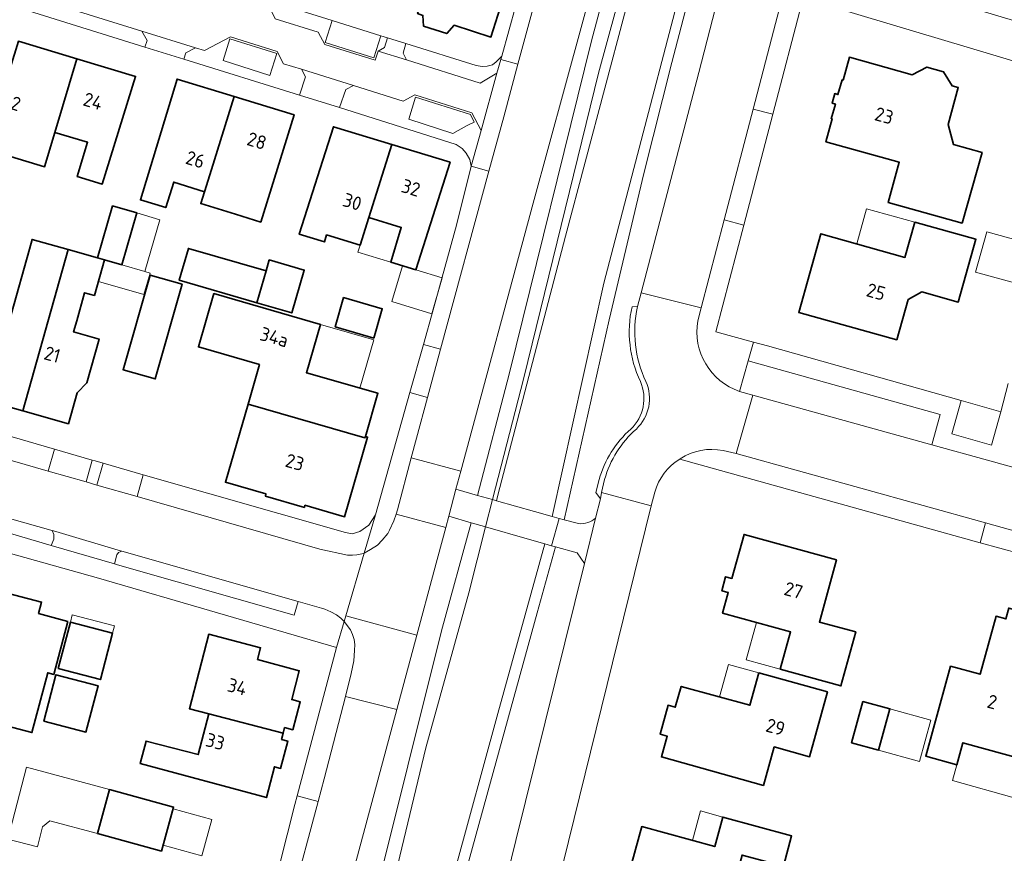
# Model space of a CAD drawing. Header units: metres. Extents: x 149984 to 156489, y 469398 to 478068.
# Tile 749 of 854: x 154388 to 154485, y 473252 to 473334. Entities that reach past the tile are written whole.
import ezdxf
from ezdxf.enums import TextEntityAlignment as Align

# ---------------------------------------------------------------- set-up
doc = ezdxf.new("R2010")
doc.units = ezdxf.units.M
doc.header["$LTSCALE"] = 0.75
for name, color, linetype, lineweight in [('B-WE-GR-BEPLANTING_CULTUUR_HEESTERS-GV', 252, 'Continuous', 18), ('B-WE-GR-STRUIK-GV', 252, 'Continuous', 13), ('B-WE-KW-KUNSTWERK_DEK-GV', 6, 'Continuous', 18), ('B-WE-OG-BEBOUWING-GV', 6, 'Continuous', 35), ('B-WE-OG-BEBOUWING-T18', 1, 'Continuous', 18), ('B-WE-OG-BEBOUWING_LUIFEL-GV', 6, 'Continuous', 18), ('B-WE-OG-BEBOUWING_OVERBOUWING-GV', 6, 'Continuous', 18), ('B-WE-OG-TERREIN_BEGROEID-GV', 252, 'Continuous', 18), ('B-WE-OG-TERREIN_ERF-GV', 252, 'Continuous', 18), ('B-WE-OG-TERREIN_OEVER-GV', 252, 'Continuous', 18), ('B-WE-OG-WATER-GV', 252, 'Continuous', 18), ('B-WE-VH-ONVERHARD-GV', 252, 'Continuous', 18), ('B-WE-VH-OPENVERHARDING_BETONSTRAATSTEEN-GV', 252, 'Continuous', 18), ('B-WE-VH-OPENVERHARDING_STRAATBAKSTEEN-GV', 252, 'Continuous', 18), ('B-WE-VH-OPENVERHARDING_TEGEL-GV', 252, 'Continuous', 18)]:
    doc.layers.add(name, color=color, linetype=linetype, lineweight=lineweight)
doc.styles.add('NLCS-ISO-M750-T18', font='NLCS-ISO.ttf', dxfattribs={"height": 1.35})

msp = doc.modelspace()

# ---------------------------------------------------------------- linework, layer by layer
at = {"layer": 'B-WE-GR-BEPLANTING_CULTUUR_HEESTERS-GV', "flags": 128}
for points in [[(154459.05, 473297.754), (154460.331, 473297.389), (154477.893, 473292.512), (154478.723, 473295.476), (154459.903, 473300.746)], [(154484.664, 473295.754), (154480.779, 473296.849), (154479.858, 473293.584), (154483.743, 473292.489)]]:
    msp.add_lwpolyline(points, close=True, dxfattribs=at)
at = {"layer": 'B-WE-GR-STRUIK-GV', "flags": 128}
for points in [[(154381.082, 473287.092), (154380.814, 473286.968), (154380.579, 473286.703), (154380.459, 473286.37), (154380.336, 473285.953), (154391.544, 473282.642), (154391.806, 473283.276), (154391.816, 473283.733), (154391.667, 473284.104), (154391.517, 473284.146)], [(154397.753, 473280.851), (154398.07, 473280.76), (154415.386, 473275.802), (154415.767, 473277.141), (154398.476, 473282.07), (154398.155, 473281.947), (154398.005, 473281.727)]]:
    msp.add_lwpolyline(points, close=True, dxfattribs=at)
at = {"layer": 'B-WE-KW-KUNSTWERK_DEK-GV', "flags": 128}
msp.add_lwpolyline([(154441.374, 473285.276), (154440.671, 473285.476), (154438.935, 473285.971), (154435.213, 473287.031), (154434.812, 473287.145), (154434.146, 473284.459), (154438.226, 473283.298), (154439.948, 473282.808), (154440.603, 473282.621)], close=True, dxfattribs=at)
at = {"layer": 'B-WE-OG-BEBOUWING-GV', "flags": 128}
for points in [[(154433.06, 473344.374), (154430.756, 473345.112), (154427.487, 473334.789), (154428.011, 473334.621), (154428.061, 473333.565), (154430.337, 473332.836), (154431.068, 473333.642), (154434.677, 473332.485), (154436.714, 473338.983), (154433.533, 473340.003), (154434.758, 473343.821)], [(154391.925, 473323.15), (154394.089, 473330.353), (154388.353, 473332.076), (154386.842, 473327.205), (154384.092, 473328.058), (154382.18, 473321.894), (154382.395, 473321.832), (154382.315, 473321.557), (154380.58, 473315.587), (154383.905, 473314.621), (154385.639, 473320.591), (154385.849, 473321.29), (154387.57, 473320.773), (154390.909, 473319.77)], [(154394.089, 473330.353), (154391.925, 473323.15), (154395.136, 473322.185), (154394.122, 473318.806), (154396.573, 473318.07), (154399.827, 473328.629)], [(154480.879, 473314.252), (154482.826, 473321.159), (154480.026, 473321.944), (154479.485, 473323.927), (154480.489, 473327.53), (154479.899, 473327.693), (154479.047, 473329.098), (154477.41, 473329.546), (154475.976, 473328.793), (154469.807, 473330.509), (154469.197, 473328.276), (154469.094, 473328.296), (154468.693, 473326.858), (154468.382, 473326.947), (154468.128, 473326.006), (154468.444, 473325.923), (154468.039, 473324.486), (154468.134, 473324.462), (154467.514, 473322.22), (154474.701, 473320.223), (154473.616, 473316.269)], [(154407.269, 473319.51), (154409.498, 473326.674), (154403.91, 473328.378), (154400.314, 473316.531), (154402.8, 473315.773), (154403.575, 473318.268), (154406.591, 473317.331)], [(154409.498, 473326.674), (154407.269, 473319.51), (154406.591, 473317.331), (154406.226, 473316.158), (154409.616, 473315.116), (154412.101, 473314.352), (154415.378, 473324.88)], [(154424.948, 473321.959), (154419.224, 473323.705), (154415.877, 473313.154), (154418.354, 473312.4), (154418.567, 473313.099), (154421.845, 473312.1), (154422.692, 473314.792)], [(154424.948, 473321.959), (154422.692, 473314.792), (154425.886, 473313.82), (154424.85, 473310.423), (154427.318, 473309.673), (154430.673, 473320.212)], [(154399.957, 473315.243), (154397.577, 473315.934), (154396.101, 473310.855), (154396.783, 473310.657), (154398.482, 473310.163)], [(154474.447, 473302.791), (154475.563, 473306.759), (154476.905, 473307.508), (154480.488, 473306.503), (154482.214, 473312.668), (154476.223, 473314.34), (154475.256, 473310.882), (154467.013, 473313.199), (154464.842, 473305.499)], [(154388.781, 473295.833), (154393.228, 473311.665), (154389.692, 473312.658), (154389.419, 473311.687), (154387.624, 473305.296), (154384.13, 473306.29), (154382.078, 473299.149), (154384.701, 473298.432), (154384.315, 473297.087)], [(154396.783, 473310.657), (154396.101, 473310.855), (154393.228, 473311.665), (154388.781, 473295.833), (154393.249, 473294.578), (154394.093, 473297.594), (154395.05, 473298.599), (154396.249, 473302.875), (154393.756, 473303.578), (154394.065, 473304.675), (154394.841, 473307.428), (154395.797, 473307.158)], [(154411.721, 473306.438), (154412.629, 473309.563), (154405.018, 473311.774), (154404.111, 473308.649)], [(154412.629, 473309.563), (154411.721, 473306.438), (154415.146, 473305.443), (154416.365, 473309.638), (154412.94, 473310.633)], [(154404.416, 473308.25), (154401.263, 473309.152), (154398.607, 473299.875), (154401.759, 473298.972)], [(154422.36, 473293.325), (154423.585, 473297.561), (154416.585, 473299.584), (154417.952, 473304.315), (154407.515, 473307.348), (154405.999, 473302.104), (154411.979, 473300.375), (154410.859, 473296.499), (154422.32, 473293.188)], [(154419.387, 473304.076), (154423.18, 473302.976), (154424.017, 473305.855), (154420.224, 473306.954)], [(154410.859, 473296.499), (154408.645, 473288.838), (154412.617, 473287.69), (154412.556, 473287.478), (154416.381, 473286.373), (154416.442, 473286.584), (154420.32, 473285.463), (154422.575, 473293.263), (154422.36, 473293.325), (154422.32, 473293.188)], [(154463.032, 473270.51), (154468.974, 473268.872), (154470.429, 473274.163), (154466.881, 473275.139), (154468.547, 473281.225), (154459.48, 473283.719), (154458.299, 473279.413), (154457.681, 473279.582), (154457.309, 473278.211), (154457.936, 473278.04), (154457.387, 473276.012), (154464.041, 473274.174)], [(154390.314, 473275.959), (154390.622, 473277.1), (154384.728, 473278.63), (154382.983, 473271.905), (154381.697, 473266.96), (154381.563, 473266.445), (154389.672, 473264.298), (154391.223, 473270.158), (154391.81, 473270.003), (154393.182, 473275.185)], [(154487.17, 473262.242), (154487.756, 473264.361), (154490.42, 473273.991), (154488.95, 473274.396), (154489.24, 473275.457), (154485.439, 473276.499), (154485.15, 473275.439), (154484.19, 473275.703), (154482.624, 473270.015), (154479.73, 473270.808), (154478.067, 473264.744), (154477.296, 473261.979), (154480.331, 473261.133), (154480.934, 473263.295), (154486.997, 473261.617)], [(154392.26, 473270.567), (154396.382, 473269.495), (154397.567, 473274.041), (154393.443, 473275.115)], [(154411.793, 473271.458), (154412.093, 473272.613), (154407.003, 473273.933), (154405.11, 473266.631), (154407.009, 473266.138), (154414.302, 473264.247), (154414.442, 473264.786), (154415.239, 473264.571), (154415.974, 473267.304), (154415.152, 473267.525), (154415.886, 473270.357)], [(154390.849, 473265.42), (154394.971, 473264.348), (154396.156, 473268.894), (154392.032, 473269.968)], [(154467.681, 473268.279), (154460.946, 473270.149), (154460.066, 473266.97), (154453.327, 473268.83), (154452.734, 473266.783), (154452.037, 473266.98), (154451.267, 473264.134), (154451.958, 473263.944), (154451.382, 473261.904), (154461.389, 473259.114), (154462.442, 473262.89), (154465.912, 473261.924)], [(154471.143, 473267.357), (154470.025, 473263.307), (154472.666, 473262.578), (154473.784, 473266.628)], [(154414.302, 473264.247), (154407.009, 473266.138), (154405.977, 473262.137), (154400.856, 473263.465), (154400.284, 473261.257), (154412.664, 473257.928), (154413.446, 473260.946), (154414.054, 473260.788), (154414.749, 473263.47), (154414.141, 473263.627)], [(154396.1, 473254.402), (154402.375, 473252.682), (154403.555, 473256.988), (154397.28, 473258.708)], [(154457.633, 473246.225), (154459.288, 473252.29), (154463.339, 473251.185), (154464.151, 473254.168), (154457.398, 473256.014), (154456.605, 473253.123), (154449.457, 473255.081), (154447.771, 473248.919)]]:
    msp.add_lwpolyline(points, close=True, dxfattribs=at)
at = {"layer": 'B-WE-OG-BEBOUWING_LUIFEL-GV', "flags": 128}
for points in [[(154399.957, 473315.243), (154398.482, 473310.163), (154400.747, 473309.505), (154402.222, 473314.585)], [(154470.525, 473312.212), (154475.256, 473310.882), (154476.223, 473314.34), (154471.49, 473315.664)], [(154424.85, 473310.423), (154425.886, 473313.82), (154422.692, 473314.792), (154421.845, 473312.1), (154421.633, 473311.401)], [(154400.747, 473309.505), (154398.482, 473310.163), (154396.783, 473310.657), (154396.185, 473308.535), (154400.649, 473307.238), (154401.264, 473309.355)], [(154426.014, 473310.069), (154424.945, 473306.551), (154428.889, 473305.353), (154429.877, 473308.895), (154427.318, 473309.673)], [(154416.585, 473299.584), (154421.807, 473298.075), (154423.186, 473302.794), (154417.952, 473304.315)], [(154393.443, 473275.115), (154397.567, 473274.041), (154397.756, 473274.765), (154393.632, 473275.839)], [(154460.714, 473275.093), (154459.704, 473271.426), (154463.032, 473270.51), (154464.041, 473274.174)], [(154457.067, 473267.798), (154460.066, 473266.97), (154460.946, 473270.149), (154457.948, 473270.979)], [(154473.784, 473266.628), (154472.666, 473262.578), (154476.673, 473261.472), (154477.791, 473265.521)], [(154480.331, 473261.133), (154479.905, 473259.593), (154485.973, 473257.915), (154486.997, 473261.617), (154480.934, 473263.295)], [(154387.311, 473253.863), (154390.207, 473253.091), (154390.705, 473255.065), (154391.417, 473255.638), (154396.1, 473254.402), (154397.28, 473258.708), (154389.133, 473260.919)], [(154403.51, 473256.822), (154402.53, 473253.247), (154406.333, 473252.205), (154407.313, 473255.78)], [(154454.422, 473253.721), (154456.605, 473253.123), (154457.398, 473256.014), (154455.215, 473256.613)]]:
    msp.add_lwpolyline(points, close=True, dxfattribs=at)
at = {"layer": 'B-WE-OG-BEBOUWING_OVERBOUWING-GV', "flags": 128}
msp.add_lwpolyline([(154489.106, 473311.783), (154483.274, 473313.399), (154482.181, 473309.453), (154488.013, 473307.837)], close=True, dxfattribs=at)
at = {"layer": 'B-WE-OG-TERREIN_BEGROEID-GV', "flags": 128}
for points in [[(154474.831, 473443.312), (154474.045, 473440.433), (154472.956, 473440.708), (154471.425, 473434.912), (154463.411, 473405.986), (154454.685, 473374.384), (154441.894, 473327.464), (154438.802, 473316.205), (154431.72, 473289.931), (154431.24, 473288.152), (154433.359, 473287.555), (154436.445, 473299.455), (154444.521, 473332.122), (154452.48, 473361.837), (154462.595, 473398.912), (154470.279, 473428.779), (154474.427, 473440.506), (154475.794, 473441.665), (154476.714, 473445.602)], [(154476.714, 473445.602), (154475.794, 473441.665), (154477.568, 473441.942), (154480.122, 473441.261), (154480.346, 473441.212), (154479.608, 473437.653), (154478.97, 473433.171), (154478.24, 473429.599), (154477.794, 473427.873), (154470.442, 473400.232), (154461.756, 473365.507), (154459.908, 473358.759), (154452.407, 473329.984), (154449.672, 473319.1), (154446.254, 473304.754), (154441.85, 473285.153), (154443.268, 473284.785)], [(154448.5, 473306.054), (154449.041, 473306.059), (154449.396, 473307.423), (154455.048, 473329.025), (154460.425, 473349.828), (154465.944, 473370.673), (154471.335, 473391.496), (154476.483, 473411.235), (154476.806, 473412.467), (154477.787, 473416.211)], [(154494.574, 473331.524), (154470.776, 473338.662), (154470.813, 473338.796), (154466.294, 473340.169), (154465.29, 473336.33), (154587.669, 473299.725)], [(154444.935, 473285.331), (154445.405, 473287.21), (154444.965, 473287.825), (154445.278, 473289.102)], [(154432.799, 473236.082), (154433.116, 473237.334), (154433.193, 473237.722), (154437.121, 473253.717), (154443.851, 473280.878), (154443.133, 473281.934), (154440.994, 473282.515), (154439.192, 473276.054), (154425.998, 473228.139), (154411.35, 473163.369), (154410.684, 473160.339), (154409.386, 473153.547)]]:
    msp.add_lwpolyline(points, dxfattribs=at)
for points in [[(154437.9, 473299.09), (154445.21, 473328.95), (154450.3, 473347.6), (154456.62, 473371.72), (154461.28, 473388.6), (154463.21, 473395.5), (154464.78, 473401.19), (154466.56, 473408.64), (154468.55, 473416.07), (154474.4, 473438.75), (154475.396, 473440.377), (154477.568, 473441.942), (154475.794, 473441.665), (154474.427, 473440.506), (154470.279, 473428.779), (154462.595, 473398.912), (154452.48, 473361.837), (154444.521, 473332.122), (154436.445, 473299.455), (154433.359, 473287.555), (154434.812, 473287.145)], [(154406.119, 473190.717), (154403.45, 473178.16), (154400.704, 473164.182), (154399.03, 473155.576), (154402.007, 473154.935), (154403.148, 473160.096), (154411.116, 473198.078), (154419.928, 473234.557), (154429.834, 473274.275), (154432.73, 473284.875), (154430.532, 473285.521), (154430.234, 473284.414), (154429.066, 473280.071), (154427.398, 473273.862), (154425.434, 473266.551), (154413, 473220.26), (154408.68, 473202.76), (154406.398, 473192.028)], [(154402.007, 473154.935), (154402.69, 473154.788), (154403.503, 473154.637), (154407.91, 473174.97), (154408.85, 473179.79), (154412.58, 473197.75), (154415.32, 473209.12), (154417.01, 473217.93), (154419.58, 473226.83), (154423.99, 473244.84), (154428.29, 473262.8), (154432.488, 473277.995), (154434.146, 473284.459), (154434.041, 473284.489), (154432.73, 473284.875), (154429.834, 473274.275), (154419.928, 473234.557), (154411.116, 473198.078), (154403.148, 473160.096)]]:
    msp.add_lwpolyline(points, close=True, dxfattribs=at)
at = {"layer": 'B-WE-OG-TERREIN_BEGROEID-GV'}
for points in [[(154449.319, 473298.723, -0.165185), (154448.5, 473306.054)], [(154448.385, 473294.054, 0.317847), (154449.319, 473298.723)], [(154445.278, 473289.102, -0.146036), (154448.385, 473294.054)], [(154443.268, 473284.785, 0.206417), (154444.935, 473285.331)]]:
    msp.add_lwpolyline(points, format="xyb", dxfattribs=at)
at = {"layer": 'B-WE-OG-TERREIN_ERF-GV', "flags": 128}
for points in [[(154398.5, 473340.583), (154409.286, 473337.2), (154413.126, 473335.965), (154419.094, 473334.102), (154423.866, 473332.611), (154424.53, 473332.404), (154426.335, 473331.857), (154433.232, 473329.717), (154433.82, 473329.607), (154434.3, 473329.636), (154434.809, 473329.782), (154435.185, 473330.062), (154435.733, 473330.621), (154439.869, 473345.539), (154439.964, 473345.882), (154442.166, 473353.884), (154445.046, 473364.347), (154446.827, 473370.822), (154449.796, 473381.608), (154450.016, 473382.409), (154452.036, 473389.722), (154455.513, 473402.315)], [(154587.669, 473299.725), (154465.29, 473336.33), (154462.308, 473324.926), (154459.46, 473314.055), (154456.714, 473303.576), (154460.423, 473302.573), (154461.797, 473302.201), (154480.779, 473296.849), (154484.664, 473295.754), (154485.392, 473298.519)], [(154384.105, 473294.333), (154391.895, 473292.082), (154395.594, 473291.013), (154395.88, 473290.93), (154396.652, 473290.709), (154400.593, 473289.581), (154420.4, 473283.91), (154421.08, 473283.78), (154421.82, 473284.02), (154422.71, 473284.64), (154423.36, 473285.65), (154426.728, 473297.65), (154428.044, 473302.341), (154429.001, 473305.751), (154431.308, 473314.032), (154432.72, 473319.819), (154432.599, 473320.494), (154432.249, 473321.092), (154431.866, 473321.555), (154431.26, 473321.947), (154419.815, 473325.57), (154415.916, 473326.786), (154404.571, 473330.314), (154400.739, 473331.494), (154389.329, 473335.07)], [(154490.42, 473273.991), (154491.901, 473273.584), (154492.193, 473274.643), (154495.993, 473273.602), (154495.696, 473272.542), (154496.657, 473272.275), (154495.089, 473266.589), (154497.98, 473265.792), (154501.282, 473277.73), (154497.319, 473278.831), (154486.472, 473281.845), (154482.624, 473282.914), (154453.174, 473291.098)], [(154450.731, 473287.863), (154450.38, 473286.519), (154437.95, 473236.096)], [(154490.37, 473238.433), (154495.041, 473255.184), (154485.916, 473257.709), (154486.997, 473261.617), (154480.934, 473263.295), (154480.331, 473261.133), (154477.296, 473261.979), (154478.067, 473264.744), (154479.73, 473270.808), (154482.624, 473270.015), (154484.19, 473275.703), (154485.15, 473275.439), (154485.439, 473276.499), (154489.24, 473275.457), (154488.95, 473274.396), (154490.42, 473273.991)]]:
    msp.add_lwpolyline(points, dxfattribs=at)
for points in [[(154436.714, 473338.983), (154434.677, 473332.485), (154431.068, 473333.642), (154430.337, 473332.836), (154428.061, 473333.565), (154428.011, 473334.621), (154427.487, 473334.789), (154430.756, 473345.112), (154433.06, 473344.374), (154434.758, 473343.821), (154433.533, 473340.003)], [(154391.925, 473323.15), (154390.909, 473319.77), (154387.57, 473320.773), (154385.849, 473321.29), (154385.639, 473320.591), (154383.905, 473314.621), (154380.58, 473315.587), (154378.385, 473316.224), (154380.199, 473322.47), (154382.18, 473321.894), (154384.092, 473328.058), (154386.842, 473327.205), (154388.353, 473332.076), (154394.089, 473330.353), (154399.827, 473328.629), (154396.573, 473318.07), (154394.122, 473318.806), (154395.136, 473322.185)], [(154480.879, 473314.252), (154473.616, 473316.269), (154474.701, 473320.223), (154467.514, 473322.22), (154468.134, 473324.462), (154468.039, 473324.486), (154468.444, 473325.923), (154468.128, 473326.006), (154468.382, 473326.947), (154468.693, 473326.858), (154469.094, 473328.296), (154469.197, 473328.276), (154469.807, 473330.509), (154475.976, 473328.793), (154477.41, 473329.546), (154479.047, 473329.098), (154479.899, 473327.693), (154480.489, 473327.53), (154479.485, 473323.927), (154480.026, 473321.944), (154482.826, 473321.159)], [(154409.498, 473326.674), (154415.378, 473324.88), (154412.101, 473314.352), (154409.616, 473315.116), (154406.226, 473316.158), (154406.591, 473317.331), (154403.575, 473318.268), (154402.8, 473315.773), (154400.314, 473316.531), (154403.91, 473328.378)], [(154424.948, 473321.959), (154430.673, 473320.212), (154427.318, 473309.673), (154424.85, 473310.423), (154425.886, 473313.82), (154422.692, 473314.792), (154421.845, 473312.1), (154418.567, 473313.099), (154418.354, 473312.4), (154415.877, 473313.154), (154419.224, 473323.705)], [(154393.228, 473311.665), (154396.101, 473310.855), (154397.577, 473315.934), (154399.957, 473315.243), (154398.482, 473310.163), (154396.783, 473310.657), (154395.797, 473307.158), (154394.841, 473307.428), (154394.065, 473304.675), (154393.756, 473303.578), (154396.249, 473302.875), (154395.05, 473298.599), (154394.093, 473297.594), (154393.249, 473294.578), (154388.781, 473295.833), (154384.315, 473297.087), (154384.701, 473298.432), (154382.078, 473299.149), (154384.13, 473306.29), (154387.624, 473305.296), (154389.419, 473311.687), (154389.692, 473312.658)], [(154474.447, 473302.791), (154464.842, 473305.499), (154467.013, 473313.199), (154475.256, 473310.882), (154476.223, 473314.34), (154482.214, 473312.668), (154480.488, 473306.503), (154476.905, 473307.508), (154475.563, 473306.759)], [(154412.629, 473309.563), (154412.94, 473310.633), (154416.365, 473309.638), (154415.146, 473305.443), (154411.721, 473306.438), (154404.111, 473308.649), (154405.018, 473311.774)], [(154401.263, 473309.152), (154404.416, 473308.25), (154401.759, 473298.972), (154398.607, 473299.875)], [(154422.36, 473293.325), (154422.575, 473293.263), (154420.32, 473285.463), (154416.442, 473286.584), (154416.381, 473286.373), (154412.556, 473287.478), (154412.617, 473287.69), (154408.645, 473288.838), (154410.859, 473296.499), (154411.979, 473300.375), (154405.999, 473302.104), (154407.515, 473307.348), (154417.952, 473304.315), (154416.585, 473299.584), (154423.585, 473297.561)], [(154419.387, 473304.076), (154420.224, 473306.954), (154424.017, 473305.855), (154423.18, 473302.976)], [(154343.695, 473233.77), (154342.83, 473229.348), (154403.777, 473211.909), (154404.869, 473215.859), (154405.051, 473216.558), (154407.872, 473227.378), (154409.728, 473234.501), (154410.14, 473236.08), (154413.236, 473248.441), (154415.44, 473257.24), (154415.667, 473258.093), (154419.54, 473272.64), (154396.19, 473279.45), (154380.09, 473283.96), (154376.85, 473284.98), (154368.66, 473287.39), (154354.978, 473291.342), (154347.368, 473252.529)], [(154463.032, 473270.51), (154464.041, 473274.174), (154457.387, 473276.012), (154457.936, 473278.04), (154457.309, 473278.211), (154457.681, 473279.582), (154458.299, 473279.413), (154459.48, 473283.719), (154468.547, 473281.225), (154466.881, 473275.139), (154470.429, 473274.163), (154468.974, 473268.872)], [(154384.728, 473278.63), (154390.622, 473277.1), (154390.314, 473275.959), (154393.182, 473275.185), (154391.81, 473270.003), (154391.223, 473270.158), (154389.672, 473264.298), (154381.563, 473266.445), (154381.697, 473266.96), (154382.983, 473271.905), (154380.079, 473272.659), (154379.303, 473269.74), (154376.428, 473270.526), (154378.979, 473280.122)], [(154392.26, 473270.567), (154393.443, 473275.115), (154397.567, 473274.041), (154396.382, 473269.495)], [(154405.11, 473266.631), (154407.003, 473273.933), (154412.093, 473272.613), (154411.793, 473271.458), (154415.886, 473270.357), (154415.152, 473267.525), (154415.974, 473267.304), (154415.239, 473264.571), (154414.442, 473264.786), (154414.302, 473264.247), (154414.141, 473263.627), (154414.749, 473263.47), (154414.054, 473260.788), (154413.446, 473260.946), (154412.664, 473257.928), (154400.284, 473261.257), (154400.856, 473263.465), (154405.977, 473262.137), (154407.009, 473266.138)], [(154390.849, 473265.42), (154392.032, 473269.968), (154396.156, 473268.894), (154394.971, 473264.348)], [(154467.681, 473268.279), (154465.912, 473261.924), (154462.442, 473262.89), (154461.389, 473259.114), (154451.382, 473261.904), (154451.958, 473263.944), (154451.267, 473264.134), (154452.037, 473266.98), (154452.734, 473266.783), (154453.327, 473268.83), (154460.066, 473266.97), (154460.946, 473270.149)], [(154471.143, 473267.357), (154473.784, 473266.628), (154472.666, 473262.578), (154470.025, 473263.307)], [(154396.1, 473254.402), (154397.28, 473258.708), (154403.555, 473256.988), (154402.375, 473252.682)], [(154457.633, 473246.225), (154447.771, 473248.919), (154449.457, 473255.081), (154456.605, 473253.123), (154457.398, 473256.014), (154464.151, 473254.168), (154463.339, 473251.185), (154459.288, 473252.29)]]:
    msp.add_lwpolyline(points, close=True, dxfattribs=at)
at = {"layer": 'B-WE-OG-TERREIN_ERF-GV'}
msp.add_lwpolyline([(154453.174, 473291.098, 0.193744), (154450.731, 473287.863)], format="xyb", dxfattribs=at)
at = {"layer": 'B-WE-OG-TERREIN_OEVER-GV', "flags": 128}
for points in [[(154474.4, 473438.75), (154468.55, 473416.07), (154466.56, 473408.64), (154464.78, 473401.19), (154463.21, 473395.5), (154461.28, 473388.6), (154456.62, 473371.72), (154450.3, 473347.6), (154445.21, 473328.95), (154437.9, 473299.09), (154434.812, 473287.145), (154435.213, 473287.031), (154435.353, 473287.59), (154441.98, 473312.968), (154449.698, 473342.036), (154456.551, 473368.166), (154463.479, 473394.147), (154468.901, 473414.855), (154473.683, 473432.703), (154475.505, 473438.995), (154475.159, 473439.229), (154477.568, 473441.942), (154475.396, 473440.377)], [(154441.374, 473285.276), (154441.85, 473285.153), (154446.254, 473304.754), (154449.672, 473319.1), (154452.407, 473329.984), (154459.908, 473358.759), (154461.756, 473365.507), (154470.442, 473400.232), (154477.794, 473427.873), (154478.24, 473429.599), (154478.97, 473433.171), (154479.608, 473437.653), (154479.265, 473437.648), (154477.59, 473430.643), (154477.009, 473428.025), (154476.327, 473425.255), (154471.864, 473409.039), (154469.316, 473399.85), (154463.686, 473377.093), (154456.357, 473348.97), (154445.751, 473308.375), (154440.671, 473285.476)], [(154440.994, 473282.515), (154440.603, 473282.621), (154439.948, 473282.808), (154435.345, 473266.154), (154426.913, 473235.324), (154423.677, 473223.77), (154421.49, 473214.86), (154416.73, 473193.68), (154413.96, 473181.24), (154410.24, 473163.81), (154408.214, 473153.764), (154409.386, 473153.547), (154410.684, 473160.339), (154411.35, 473163.369), (154425.998, 473228.139), (154439.192, 473276.054)]]:
    msp.add_lwpolyline(points, close=True, dxfattribs=at)
at = {"layer": 'B-WE-OG-WATER-GV', "flags": 128}
for points in [[(154468.901, 473414.855), (154463.479, 473394.147), (154456.551, 473368.166), (154449.698, 473342.036), (154441.98, 473312.968), (154435.353, 473287.59), (154435.213, 473287.031), (154434.812, 473287.145), (154434.146, 473284.459), (154432.488, 473277.995), (154428.29, 473262.8), (154423.99, 473244.84)], [(154395.8, 473089.12), (154400.03, 473113.16), (154406.3, 473144.51), (154407.677, 473151.102), (154408.214, 473153.764), (154410.24, 473163.81), (154413.96, 473181.24), (154416.73, 473193.68), (154421.49, 473214.86), (154423.677, 473223.77), (154426.913, 473235.324), (154435.345, 473266.154), (154439.948, 473282.808), (154440.603, 473282.621), (154441.374, 473285.276), (154440.671, 473285.476), (154445.751, 473308.375), (154456.357, 473348.97), (154463.686, 473377.093), (154469.316, 473399.85)]]:
    msp.add_lwpolyline(points, dxfattribs=at)
at = {"layer": 'B-WE-VH-ONVERHARD-GV', "flags": 128}
msp.add_lwpolyline([(154438.226, 473283.298), (154439.948, 473282.808), (154440.603, 473282.621), (154441.374, 473285.276), (154440.671, 473285.476), (154438.935, 473285.971), (154435.213, 473287.031), (154434.812, 473287.145), (154434.146, 473284.459)], close=True, dxfattribs=at)
at = {"layer": 'B-WE-VH-OPENVERHARDING_BETONSTRAATSTEEN-GV', "flags": 128}
for points in [[(154481.725, 473407.299), (154482.347, 473409.671), (154476.483, 473411.235), (154471.335, 473391.496), (154465.944, 473370.673), (154460.425, 473349.828), (154455.048, 473329.025), (154449.396, 473307.423), (154455.278, 473305.949), (154457.532, 473314.562), (154460.387, 473325.418), (154462.564, 473333.825), (154466.108, 473347.218), (154468.276, 473355.596), (154471.383, 473367.412), (154473.077, 473373.968), (154477.179, 473389.837), (154480.378, 473402.125)], [(154433.702, 473323.339), (154432.72, 473319.819), (154434.48, 473319.341), (154435.928, 473324.675), (154437.322, 473329.83), (154435.643, 473330.298), (154435.263, 473328.936)], [(154429.739, 473301.881), (154428.044, 473302.341), (154426.728, 473297.65), (154428.458, 473297.165)], [(154485.348, 473290.442), (154483.356, 473290.995), (154477.893, 473292.512), (154460.331, 473297.389), (154458.719, 473291.655), (154483.166, 473284.862), (154487.013, 473283.793), (154497.86, 473280.779), (154501.823, 473279.677), (154505.369, 473278.692), (154527.577, 473272.521), (154548.439, 473266.706), (154553.736, 473265.23), (154557.087, 473264.299), (154580.309, 473257.848), (154581.876, 473263.644), (154581.38, 473263.782), (154541.382, 473274.886), (154534.118, 473276.902)], [(154395.594, 473291.013), (154391.895, 473292.082), (154391.277, 473289.93), (154394.979, 473288.868)], [(154396.026, 473288.568), (154399.988, 473287.431), (154400.593, 473289.581), (154396.652, 473290.709)], [(154433.116, 473237.334), (154437.95, 473236.096), (154450.38, 473286.519), (154445.506, 473287.83), (154445.405, 473287.21), (154444.935, 473285.331), (154443.851, 473280.878), (154437.121, 473253.717), (154433.193, 473237.722)], [(154483.166, 473284.862), (154482.624, 473282.914), (154486.472, 473281.845), (154487.013, 473283.793)], [(154398.445, 473282.079), (154392.016, 473284.005), (154391.667, 473284.104), (154391.816, 473283.733), (154391.806, 473283.276), (154391.544, 473282.642), (154397.753, 473280.851), (154398.005, 473281.727), (154398.155, 473281.947), (154398.476, 473282.07)], [(154417.728, 473257.537), (154415.667, 473258.093), (154415.44, 473257.24), (154413.236, 473248.441), (154415.137, 473247.928)]]:
    msp.add_lwpolyline(points, close=True, dxfattribs=at)
for points in [[(154454.948, 473304.664), (154455.278, 473305.949), (154449.396, 473307.423), (154449.041, 473306.059)], [(154449.041, 473306.059), (154448.5, 473306.054)], [(154457.437, 473291.941), (154458.719, 473291.655), (154460.331, 473297.389), (154459.05, 473297.754)], [(154453.174, 473291.098), (154453.224, 473291.128)], [(154445.278, 473289.102), (154444.965, 473287.825), (154445.405, 473287.21), (154445.506, 473287.83), (154445.819, 473289.107)], [(154445.819, 473289.107), (154445.506, 473287.83), (154450.38, 473286.519), (154450.731, 473287.863)]]:
    msp.add_lwpolyline(points, dxfattribs=at)
at = {"layer": 'B-WE-VH-OPENVERHARDING_BETONSTRAATSTEEN-GV'}
for points in [[(154448.5, 473306.054, 0.165185), (154449.319, 473298.723)], [(154449.041, 473306.059, 0.165185), (154449.86, 473298.728)], [(154449.86, 473298.728, -0.165185), (154449.041, 473306.059)], [(154459.05, 473297.754, -0.369387), (154454.948, 473304.664)], [(154449.319, 473298.723, -0.317847), (154448.385, 473294.054)], [(154449.86, 473298.728, -0.317847), (154448.926, 473294.059)], [(154448.926, 473294.059, 0.317847), (154449.86, 473298.728)], [(154448.385, 473294.054, 0.146036), (154445.278, 473289.102)], [(154448.926, 473294.059, 0.146036), (154445.819, 473289.107)], [(154445.819, 473289.107, -0.146036), (154448.926, 473294.059)], [(154453.224, 473291.128, -0.206236), (154457.437, 473291.941)], [(154450.731, 473287.863, -0.193744), (154453.174, 473291.098)]]:
    msp.add_lwpolyline(points, format="xyb", dxfattribs=at)
at = {"layer": 'B-WE-VH-OPENVERHARDING_STRAATBAKSTEEN-GV', "flags": 128}
for points in [[(154457.13, 473401.869), (154453.626, 473389.283), (154451.473, 473381.549), (154451.37, 473381.175), (154448.383, 473370.394), (154446.59, 473363.922), (154444.51, 473356.414), (154443.711, 473353.459), (154441.451, 473345.1), (154437.322, 473329.83), (154435.928, 473324.675), (154434.48, 473319.341), (154429.739, 473301.881), (154428.458, 473297.165), (154427.37, 473293.157), (154426.864, 473291.24), (154431.72, 473289.931), (154438.802, 473316.205), (154441.894, 473327.464), (154454.685, 473374.384), (154463.411, 473405.986)], [(154390.443, 473336.194), (154400.445, 473333.08), (154405.721, 473331.425), (154406.585, 473331.163), (154409.148, 473332.5), (154413.709, 473331.064), (154414.325, 473329.881), (154416.098, 473329.328), (154421.191, 473327.738), (154426.057, 473326.218), (154427.197, 473326.812), (154432.796, 473325.049), (154433.702, 473323.339), (154435.263, 473328.936), (154433.618, 473327.973), (154426.393, 473330.243), (154423.604, 473331.123), (154423.321, 473330.215), (154418.401, 473331.751), (154417.732, 473332.966), (154413.522, 473334.287)], [(154381.082, 473287.092), (154391.517, 473284.146), (154391.667, 473284.104), (154392.016, 473284.005), (154398.445, 473282.079), (154398.476, 473282.07), (154415.767, 473277.141), (154418.059, 473276.488), (154418.38, 473276.39), (154418.96, 473276.15), (154419.52, 473275.83), (154419.95, 473275.51), (154420.291, 473275.197), (154420.447, 473275.729), (154422.259, 473281.902), (154422.01, 473281.82), (154421.52, 473281.71), (154421.1, 473281.69), (154420.62, 473281.7), (154417.91, 473282.29), (154399.988, 473287.431), (154396.026, 473288.568), (154394.979, 473288.868), (154391.277, 473289.93), (154385.49, 473291.59)]]:
    msp.add_lwpolyline(points, dxfattribs=at)
for points in [[(154390.443, 473336.194), (154389.525, 473335.697), (154389.329, 473335.07), (154400.739, 473331.494), (154400.964, 473332.15), (154400.445, 473333.08)], [(154423.866, 473332.611), (154423.19, 473330.465), (154418.417, 473331.956), (154419.094, 473334.102), (154413.126, 473335.965), (154412.958, 473335.41), (154413.522, 473334.287), (154417.732, 473332.966), (154418.401, 473331.751), (154423.321, 473330.215), (154423.604, 473331.123), (154424.25, 473331.472), (154424.53, 473332.404)], [(154404.571, 473330.314), (154404.775, 473330.946), (154405.721, 473331.425), (154400.445, 473333.08), (154400.964, 473332.15), (154400.739, 473331.494)], [(154405.721, 473331.425), (154404.775, 473330.946), (154404.571, 473330.314), (154415.916, 473326.786), (154416.487, 473328.582), (154416.098, 473329.328), (154414.325, 473329.881), (154413.709, 473331.064), (154409.148, 473332.5), (154406.585, 473331.163)], [(154409.081, 473332.325), (154413.684, 473330.876), (154413.009, 473328.729), (154408.406, 473330.178)], [(154424.53, 473332.404), (154424.25, 473331.472), (154423.604, 473331.123), (154426.393, 473330.243), (154426.061, 473330.927), (154426.335, 473331.857)], [(154426.393, 473330.243), (154433.618, 473327.973), (154435.263, 473328.936), (154435.643, 473330.298), (154435.733, 473330.621), (154435.185, 473330.062), (154434.809, 473329.782), (154434.3, 473329.636), (154433.82, 473329.607), (154433.232, 473329.717), (154426.335, 473331.857), (154426.061, 473330.927)], [(154419.815, 473325.57), (154420.434, 473327.34), (154421.191, 473327.738), (154416.098, 473329.328), (154416.487, 473328.582), (154415.916, 473326.786)], [(154419.815, 473325.57), (154431.26, 473321.947), (154431.866, 473321.555), (154432.249, 473321.092), (154432.599, 473320.494), (154432.72, 473319.819), (154433.702, 473323.339), (154432.796, 473325.049), (154427.197, 473326.812), (154426.057, 473326.218), (154421.191, 473327.738), (154420.434, 473327.34)], [(154432.261, 473323.774), (154430.946, 473323.052), (154426.608, 473324.437), (154427.283, 473326.583), (154432.665, 473324.89), (154433.04, 473324.16), (154432.527, 473323.915)], [(154462.308, 473324.926), (154460.387, 473325.418), (154457.532, 473314.562), (154459.46, 473314.055)], [(154430.532, 473285.521), (154431.24, 473288.152), (154431.72, 473289.931), (154426.864, 473291.24), (154425.519, 473286.146), (154425.378, 473285.72), (154430.234, 473284.414)], [(154427.398, 473273.862), (154429.066, 473280.071), (154430.234, 473284.414), (154425.378, 473285.72), (154425.163, 473285.074), (154424.738, 473284.154), (154424.57, 473283.824), (154424.022, 473283.168), (154423.539, 473282.683), (154422.867, 473282.235), (154422.259, 473281.902), (154420.447, 473275.729)], [(154420.447, 473275.729), (154420.291, 473275.197), (154420.89, 473274.38), (154421.11, 473273.93), (154421.26, 473273.42), (154421.32, 473272.92), (154421.31, 473272.35), (154421.24, 473271.32), (154420.98, 473270.1), (154420.401, 473267.843), (154425.434, 473266.551), (154427.398, 473273.862)], [(154425.434, 473266.551), (154420.401, 473267.843), (154418.33, 473259.77), (154417.728, 473257.537), (154415.137, 473247.928), (154412.73, 473239), (154411.413, 473234.053), (154409.52, 473226.939), (154408.988, 473225.45), (154406.679, 473216.745), (154406.55, 473216.199), (154405.766, 473212.883), (154405.428, 473211.511), (154405.289, 473210.93), (154404.47, 473207.616), (154403.108, 473201.885), (154401.554, 473195.049), (154401.257, 473193.179), (154406.398, 473192.028), (154408.68, 473202.76), (154413, 473220.26)]]:
    msp.add_lwpolyline(points, close=True, dxfattribs=at)
at = {"layer": 'B-WE-VH-OPENVERHARDING_TEGEL-GV', "flags": 128}
for points in [[(154473.285, 473366.9), (154471.383, 473367.412), (154468.276, 473355.596), (154466.108, 473347.218), (154462.564, 473333.825), (154460.387, 473325.418), (154462.308, 473324.926), (154465.29, 473336.33), (154466.294, 473340.169)], [(154435.643, 473330.298), (154437.322, 473329.83), (154441.451, 473345.1), (154439.869, 473345.539), (154435.733, 473330.621)], [(154419.094, 473334.102), (154418.417, 473331.956), (154423.19, 473330.465), (154423.866, 473332.611)], [(154409.081, 473332.325), (154408.406, 473330.178), (154413.009, 473328.729), (154413.684, 473330.876)], [(154432.527, 473323.915), (154433.04, 473324.16), (154432.665, 473324.89), (154427.283, 473326.583), (154426.608, 473324.437), (154430.946, 473323.052), (154432.261, 473323.774)], [(154434.48, 473319.341), (154432.72, 473319.819), (154431.308, 473314.032), (154429.001, 473305.751), (154428.044, 473302.341), (154429.739, 473301.881)], [(154423.36, 473285.65), (154422.259, 473281.902), (154422.867, 473282.235), (154423.539, 473282.683), (154424.022, 473283.168), (154424.57, 473283.824), (154424.738, 473284.154), (154425.163, 473285.074), (154425.378, 473285.72), (154425.519, 473286.146), (154426.864, 473291.24), (154427.37, 473293.157), (154428.458, 473297.165), (154426.728, 473297.65)], [(154384.105, 473294.333), (154383.47, 473292.188), (154385.49, 473291.59), (154391.277, 473289.93), (154391.895, 473292.082)], [(154394.979, 473288.868), (154396.026, 473288.568), (154396.652, 473290.709), (154395.88, 473290.93), (154395.594, 473291.013)], [(154422.259, 473281.902), (154423.36, 473285.65), (154422.71, 473284.64), (154421.82, 473284.02), (154421.08, 473283.78), (154420.4, 473283.91), (154400.593, 473289.581), (154399.988, 473287.431), (154417.91, 473282.29), (154420.62, 473281.7), (154421.1, 473281.69), (154421.52, 473281.71), (154422.01, 473281.82)], [(154431.24, 473288.152), (154430.532, 473285.521), (154432.73, 473284.875), (154434.041, 473284.489), (154434.146, 473284.459), (154434.812, 473287.145), (154433.359, 473287.555)], [(154420.291, 473275.197), (154419.54, 473272.64), (154415.667, 473258.093), (154417.728, 473257.537), (154418.33, 473259.77), (154420.401, 473267.843), (154420.98, 473270.1), (154421.24, 473271.32), (154421.31, 473272.35), (154421.32, 473272.92), (154421.26, 473273.42), (154421.11, 473273.93), (154420.89, 473274.38)]]:
    msp.add_lwpolyline(points, close=True, dxfattribs=at)
for points in [[(154459.05, 473297.754), (154459.903, 473300.746), (154460.423, 473302.573), (154456.714, 473303.576), (154459.46, 473314.055), (154457.532, 473314.562), (154455.278, 473305.949)], [(154455.278, 473305.949), (154454.948, 473304.664)], [(154485.392, 473298.519), (154484.664, 473295.754), (154483.743, 473292.489), (154479.858, 473293.584), (154480.779, 473296.849), (154461.797, 473302.201), (154460.423, 473302.573), (154459.903, 473300.746), (154478.723, 473295.476), (154477.893, 473292.512), (154483.356, 473290.995), (154485.348, 473290.442)], [(154418.96, 473276.15), (154418.38, 473276.39), (154418.059, 473276.488), (154415.767, 473277.141), (154415.386, 473275.802), (154398.07, 473280.76), (154397.753, 473280.851), (154391.544, 473282.642), (154380.336, 473285.953), (154379.77, 473286.12), (154375.939, 473287.198), (154372.714, 473288.105), (154357.65, 473292.53), (154358.022, 473293.822)], [(154353.343, 473291.739), (154354.978, 473291.342), (154368.66, 473287.39), (154376.85, 473284.98), (154380.09, 473283.96), (154396.19, 473279.45), (154419.54, 473272.64), (154420.291, 473275.197), (154419.95, 473275.51), (154419.52, 473275.83), (154418.96, 473276.15)], [(154453.224, 473291.128), (154453.174, 473291.098), (154482.624, 473282.914), (154483.166, 473284.862), (154458.719, 473291.655)], [(154458.719, 473291.655), (154457.437, 473291.941)], [(154440.603, 473282.621), (154440.994, 473282.515), (154443.133, 473281.934), (154443.851, 473280.878), (154444.935, 473285.331)], [(154443.268, 473284.785), (154441.85, 473285.153), (154441.374, 473285.276), (154440.603, 473282.621)]]:
    msp.add_lwpolyline(points, dxfattribs=at)
at = {"layer": 'B-WE-VH-OPENVERHARDING_TEGEL-GV'}
for points in [[(154454.948, 473304.664, 0.369387), (154459.05, 473297.754)], [(154457.437, 473291.941, 0.206236), (154453.224, 473291.128)], [(154444.935, 473285.331, -0.206417), (154443.268, 473284.785)]]:
    msp.add_lwpolyline(points, format="xyb", dxfattribs=at)

# ---------------------------------------------------------------- texts
at = {"layer": 'B-WE-OG-BEBOUWING-T18', "style": 'NLCS-ISO-M750-T18'}
for s, rotation, p in [('22', 342.8, (154387.673, 473326.101)), ('24', 343.3, (154395.662, 473326.204)), ('23', 344.5, (154473.219, 473324.786)), ('28', 342.8, (154411.72, 473322.316)), ('26', 343.2, (154405.695, 473320.486)), ('32', 343.1, (154426.826, 473317.715)), ('30', 342.5, (154421.084, 473316.339)), ('25', 344.3, (154472.428, 473307.516)), ('34a', 343.9, (154413.43, 473303.076)), ('21', 344.4, (154391.673, 473301.372)), ('23', 343.9, (154415.447, 473290.806)), ('27', 344.6, (154464.343, 473278.24)), ('34', 345.5, (154409.802, 473268.792)), ('2', 344.7, (154483.811, 473267.314)), ('29', 344.5, (154462.572, 473264.841)), ('33', 345, (154407.65, 473263.418))]:
    msp.add_text(s, height=1.35, rotation=rotation, dxfattribs=at).set_placement(p, align=Align.MIDDLE)

doc.saveas('drawing.dxf')
